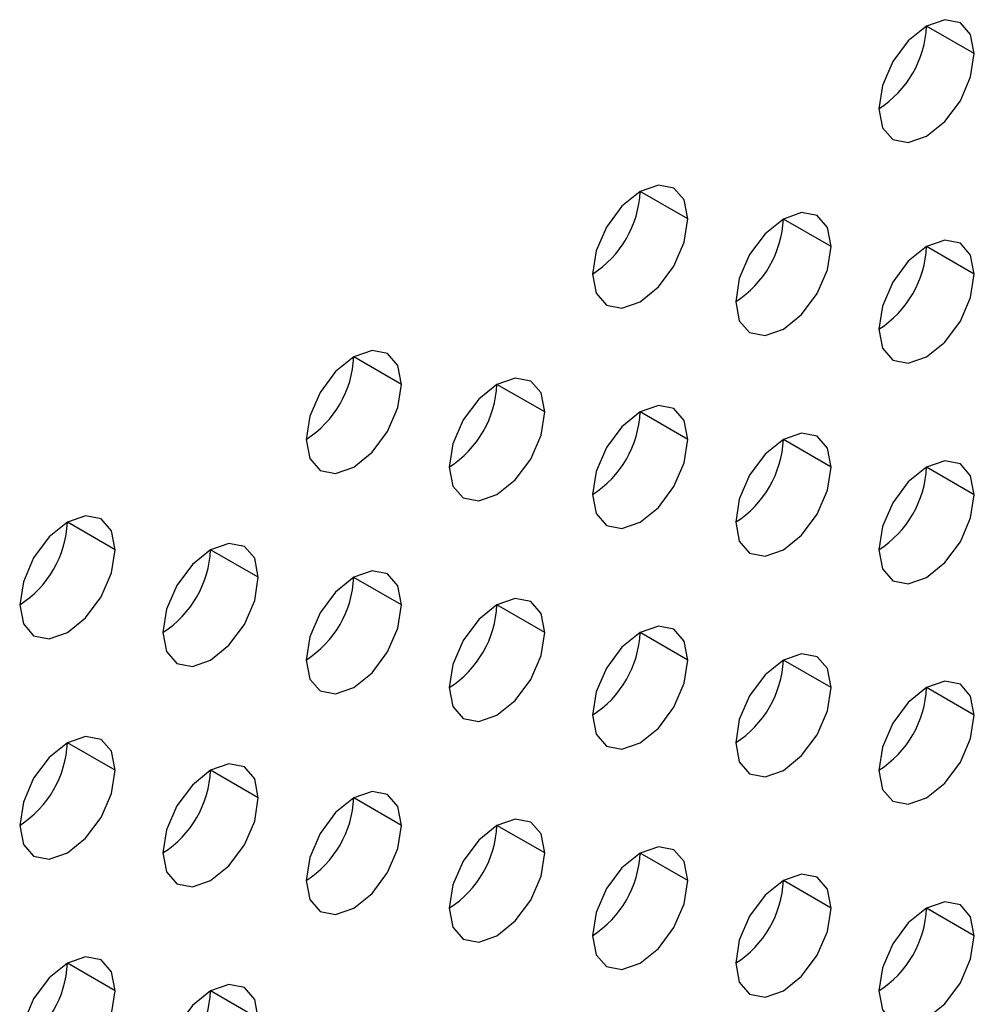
# Model space of a CAD drawing. Header units: millimetres. Extents: x 0 to 1118, y 0 to 864.
# Tile 263 of 304: x 988.8 to 991.16, y 683.47 to 685.9. Entities that reach past the tile are written whole.
import ezdxf

# ---------------------------------------------------------------- set-up
doc = ezdxf.new("R2010")
doc.units = ezdxf.units.MM

msp = doc.modelspace()

# ---------------------------------------------------------------- linework, layer by layer
at = {"color": 7, "linetype": 'Continuous', "lineweight": 25}
for p, q in [((991.1595, 685.8142), (991.0417, 685.8822)), ((990.4524, 685.406), (990.3346, 685.474)), ((990.806, 685.3379), (990.6881, 685.4059)), ((991.1595, 685.2698), (991.0417, 685.3378)), ((989.7453, 684.9978), (989.6275, 685.0658)), ((990.0989, 684.9297), (989.981, 684.9977)), ((990.4524, 684.8616), (990.3346, 684.9296)), ((990.806, 684.7935), (990.6881, 684.8616)), ((991.1595, 684.7254), (991.0417, 684.7935)), ((989.0382, 684.5896), (988.9203, 684.6576)), ((989.3917, 684.5215), (989.2739, 684.5895)), ((989.7453, 684.4534), (989.6275, 684.5214)), ((990.0989, 684.3853), (989.981, 684.4534)), ((990.4524, 684.3172), (990.3346, 684.3853)), ((990.806, 684.2492), (990.6881, 684.3172)), ((991.1595, 684.1811), (991.0417, 684.2491)), ((989.0382, 684.0452), (988.9203, 684.1132)), ((989.3917, 683.9771), (989.2739, 684.0451)), ((989.7453, 683.909), (989.6275, 683.9771)), ((990.0989, 683.841), (989.981, 683.909)), ((990.4524, 683.7729), (990.3346, 683.8409)), ((990.806, 683.7048), (990.6881, 683.7728)), ((991.1595, 683.6367), (991.0417, 683.7048)), ((989.0382, 683.5008), (988.9203, 683.5689)), ((989.3917, 683.4328), (989.2739, 683.5008))]:
    msp.add_line(p, q, dxfattribs=at)
at = {"color": 7, "linetype": 'Continuous', "lineweight": 25, "flags": 128}
for points in [[(991.1595, 685.8142), (991.1505, 685.8611), (991.125, 685.8905), (991.0868, 685.8979), (991.0417, 685.8822), (990.9966, 685.8458), (990.9583, 685.7943), (990.9328, 685.7354), (990.9238, 685.6781)], [(990.9238, 685.6781), (990.9328, 685.6312), (990.9583, 685.6018), (990.9966, 685.5944), (991.0417, 685.61), (991.0868, 685.6464), (991.125, 685.698), (991.1505, 685.7569), (991.1595, 685.8142)], [(990.4524, 685.406), (990.4434, 685.4529), (990.4179, 685.4823), (990.3797, 685.4897), (990.3346, 685.474), (990.2895, 685.4376), (990.2512, 685.386), (990.2257, 685.3271), (990.2167, 685.2699)], [(990.806, 685.3379), (990.797, 685.3848), (990.7714, 685.4142), (990.7332, 685.4216), (990.6881, 685.4059), (990.643, 685.3695), (990.6048, 685.318), (990.5792, 685.2591), (990.5703, 685.2018)], [(990.2167, 685.2699), (990.2257, 685.223), (990.2512, 685.1936), (990.2895, 685.1862), (990.3346, 685.2018), (990.3797, 685.2382), (990.4179, 685.2898), (990.4434, 685.3487), (990.4524, 685.406)], [(991.1595, 685.2698), (991.1505, 685.3167), (991.125, 685.3461), (991.0868, 685.3535), (991.0417, 685.3379), (990.9966, 685.3015), (990.9583, 685.2499), (990.9328, 685.191), (990.9238, 685.1337)], [(990.5703, 685.2018), (990.5792, 685.1549), (990.6048, 685.1255), (990.643, 685.1181), (990.6881, 685.1338), (990.7332, 685.1702), (990.7714, 685.2217), (990.797, 685.2806), (990.806, 685.3379)], [(990.9238, 685.1337), (990.9328, 685.0868), (990.9583, 685.0574), (990.9966, 685.05), (991.0417, 685.0657), (991.0868, 685.1021), (991.125, 685.1536), (991.1505, 685.2125), (991.1595, 685.2698)], [(989.7453, 684.9978), (989.7363, 685.0447), (989.7108, 685.0741), (989.6726, 685.0815), (989.6275, 685.0658), (989.5824, 685.0294), (989.5441, 684.9778), (989.5186, 684.9189), (989.5096, 684.8617)], [(990.0989, 684.9297), (990.0899, 684.9766), (990.0643, 685.006), (990.0261, 685.0134), (989.981, 684.9977), (989.9359, 684.9613), (989.8977, 684.9098), (989.8721, 684.8509), (989.8632, 684.7936)], [(989.5096, 684.8617), (989.5186, 684.8148), (989.5441, 684.7854), (989.5824, 684.778), (989.6275, 684.7936), (989.6726, 684.83), (989.7108, 684.8816), (989.7363, 684.9405), (989.7453, 684.9978)], [(990.4524, 684.8616), (990.4434, 684.9085), (990.4179, 684.9379), (990.3797, 684.9453), (990.3346, 684.9297), (990.2895, 684.8933), (990.2512, 684.8417), (990.2257, 684.7828), (990.2167, 684.7255)], [(989.8632, 684.7936), (989.8721, 684.7467), (989.8977, 684.7173), (989.9359, 684.7099), (989.981, 684.7256), (990.0261, 684.7619), (990.0643, 684.8135), (990.0899, 684.8724), (990.0989, 684.9297)], [(990.806, 684.7935), (990.797, 684.8404), (990.7714, 684.8698), (990.7332, 684.8773), (990.6881, 684.8616), (990.643, 684.8252), (990.6048, 684.7736), (990.5792, 684.7147), (990.5703, 684.6575)], [(990.2167, 684.7255), (990.2257, 684.6786), (990.2512, 684.6492), (990.2895, 684.6418), (990.3346, 684.6575), (990.3797, 684.6939), (990.4179, 684.7454), (990.4434, 684.8043), (990.4524, 684.8616)], [(990.5703, 684.6575), (990.5792, 684.6106), (990.6048, 684.5811), (990.643, 684.5737), (990.6881, 684.5894), (990.7332, 684.6258), (990.7714, 684.6774), (990.797, 684.7363), (990.806, 684.7935)], [(991.1595, 684.7254), (991.1505, 684.7723), (991.125, 684.8017), (991.0868, 684.8092), (991.0417, 684.7935), (990.9966, 684.7571), (990.9583, 684.7055), (990.9328, 684.6466), (990.9238, 684.5894)], [(990.9238, 684.5894), (990.9328, 684.5425), (990.9583, 684.5131), (990.9966, 684.5056), (991.0417, 684.5213), (991.0868, 684.5577), (991.125, 684.6093), (991.1505, 684.6682), (991.1595, 684.7254)], [(989.0382, 684.5896), (989.0292, 684.6365), (989.0037, 684.6659), (988.9654, 684.6733), (988.9203, 684.6576), (988.8752, 684.6212), (988.837, 684.5696), (988.8115, 684.5107), (988.8025, 684.4535)], [(989.3917, 684.5215), (989.3828, 684.5684), (989.3572, 684.5978), (989.319, 684.6052), (989.2739, 684.5895), (989.2288, 684.5531), (989.1906, 684.5016), (989.165, 684.4427), (989.156, 684.3854)], [(988.8025, 684.4535), (988.8115, 684.4066), (988.837, 684.3772), (988.8752, 684.3698), (988.9203, 684.3854), (988.9654, 684.4218), (989.0037, 684.4734), (989.0292, 684.5323), (989.0382, 684.5896)], [(989.7453, 684.4534), (989.7363, 684.5003), (989.7108, 684.5297), (989.6726, 684.5371), (989.6275, 684.5215), (989.5824, 684.4851), (989.5441, 684.4335), (989.5186, 684.3746), (989.5096, 684.3173)], [(989.156, 684.3854), (989.165, 684.3385), (989.1906, 684.3091), (989.2288, 684.3017), (989.2739, 684.3173), (989.319, 684.3537), (989.3572, 684.4053), (989.3828, 684.4642), (989.3917, 684.5215)], [(989.5096, 684.3173), (989.5186, 684.2704), (989.5441, 684.241), (989.5824, 684.2336), (989.6275, 684.2493), (989.6726, 684.2857), (989.7108, 684.3372), (989.7363, 684.3961), (989.7453, 684.4534)], [(990.0989, 684.3853), (990.0899, 684.4322), (990.0643, 684.4616), (990.0261, 684.469), (989.981, 684.4534), (989.9359, 684.417), (989.8977, 684.3654), (989.8721, 684.3065), (989.8632, 684.2492)], [(990.4524, 684.3172), (990.4434, 684.3641), (990.4179, 684.3935), (990.3797, 684.401), (990.3346, 684.3853), (990.2895, 684.3489), (990.2512, 684.2973), (990.2257, 684.2384), (990.2167, 684.1812)], [(989.8632, 684.2492), (989.8721, 684.2023), (989.8977, 684.1729), (989.9359, 684.1655), (989.981, 684.1812), (990.0261, 684.2176), (990.0643, 684.2692), (990.0899, 684.3281), (990.0989, 684.3853)], [(990.806, 684.2492), (990.797, 684.2961), (990.7714, 684.3255), (990.7332, 684.3329), (990.6881, 684.3172), (990.643, 684.2808), (990.6048, 684.2292), (990.5792, 684.1704), (990.5703, 684.1131)], [(990.2167, 684.1812), (990.2257, 684.1343), (990.2512, 684.1049), (990.2895, 684.0974), (990.3346, 684.1131), (990.3797, 684.1495), (990.4179, 684.2011), (990.4434, 684.26), (990.4524, 684.3172)], [(991.1595, 684.1811), (991.1505, 684.228), (991.125, 684.2574), (991.0868, 684.2648), (991.0417, 684.2491), (990.9966, 684.2127), (990.9583, 684.1612), (990.9328, 684.1023), (990.9238, 684.045)], [(990.5703, 684.1131), (990.5792, 684.0662), (990.6048, 684.0368), (990.643, 684.0294), (990.6881, 684.045), (990.7332, 684.0814), (990.7714, 684.133), (990.797, 684.1919), (990.806, 684.2492)], [(990.9238, 684.045), (990.9328, 683.9981), (990.9583, 683.9687), (990.9966, 683.9613), (991.0417, 683.977), (991.0868, 684.0134), (991.125, 684.0649), (991.1505, 684.1238), (991.1595, 684.1811)], [(989.0382, 684.0452), (989.0292, 684.0921), (989.0037, 684.1215), (988.9654, 684.1289), (988.9203, 684.1132), (988.8752, 684.0769), (988.837, 684.0253), (988.8115, 683.9664), (988.8025, 683.9091)], [(989.3917, 683.9771), (989.3828, 684.024), (989.3572, 684.0534), (989.319, 684.0608), (989.2739, 684.0452), (989.2288, 684.0088), (989.1906, 683.9572), (989.165, 683.8983), (989.156, 683.841)], [(988.8025, 683.9091), (988.8115, 683.8622), (988.837, 683.8328), (988.8752, 683.8254), (988.9203, 683.8411), (988.9654, 683.8775), (989.0037, 683.929), (989.0292, 683.9879), (989.0382, 684.0452)], [(989.7453, 683.909), (989.7363, 683.9559), (989.7108, 683.9853), (989.6726, 683.9928), (989.6275, 683.9771), (989.5824, 683.9407), (989.5441, 683.8891), (989.5186, 683.8302), (989.5096, 683.773)], [(989.156, 683.841), (989.165, 683.7941), (989.1906, 683.7647), (989.2288, 683.7573), (989.2739, 683.773), (989.319, 683.8094), (989.3572, 683.861), (989.3828, 683.9199), (989.3917, 683.9771)], [(990.0989, 683.841), (990.0899, 683.8879), (990.0643, 683.9173), (990.0261, 683.9247), (989.981, 683.909), (989.9359, 683.8726), (989.8977, 683.821), (989.8721, 683.7621), (989.8632, 683.7049)], [(989.5096, 683.773), (989.5186, 683.7261), (989.5441, 683.6967), (989.5824, 683.6892), (989.6275, 683.7049), (989.6726, 683.7413), (989.7108, 683.7929), (989.7363, 683.8518), (989.7453, 683.909)], [(990.4524, 683.7729), (990.4434, 683.8198), (990.4179, 683.8492), (990.3797, 683.8566), (990.3346, 683.8409), (990.2895, 683.8045), (990.2512, 683.753), (990.2257, 683.6941), (990.2167, 683.6368)], [(989.8632, 683.7049), (989.8721, 683.658), (989.8977, 683.6286), (989.9359, 683.6212), (989.981, 683.6368), (990.0261, 683.6732), (990.0643, 683.7248), (990.0899, 683.7837), (990.0989, 683.841)], [(990.2167, 683.6368), (990.2257, 683.5899), (990.2512, 683.5605), (990.2895, 683.5531), (990.3346, 683.5688), (990.3797, 683.6051), (990.4179, 683.6567), (990.4434, 683.7156), (990.4524, 683.7729)], [(990.806, 683.7048), (990.797, 683.7517), (990.7714, 683.7811), (990.7332, 683.7885), (990.6881, 683.7729), (990.643, 683.7365), (990.6048, 683.6849), (990.5792, 683.626), (990.5703, 683.5687)], [(991.1595, 683.6367), (991.1505, 683.6836), (991.125, 683.713), (991.0868, 683.7205), (991.0417, 683.7048), (990.9966, 683.6684), (990.9583, 683.6168), (990.9328, 683.5579), (990.9238, 683.5007)], [(990.5703, 683.5687), (990.5792, 683.5218), (990.6048, 683.4924), (990.643, 683.485), (990.6881, 683.5007), (990.7332, 683.5371), (990.7714, 683.5886), (990.797, 683.6475), (990.806, 683.7048)], [(990.9238, 683.5007), (990.9328, 683.4538), (990.9583, 683.4243), (990.9966, 683.4169), (991.0417, 683.4326), (991.0868, 683.469), (991.125, 683.5206), (991.1505, 683.5795), (991.1595, 683.6367)], [(989.0382, 683.5008), (989.0292, 683.5477), (989.0037, 683.5771), (988.9654, 683.5846), (988.9203, 683.5689), (988.8752, 683.5325), (988.837, 683.4809), (988.8115, 683.422), (988.8025, 683.3648)], [(989.3917, 683.4328), (989.3828, 683.4797), (989.3572, 683.5091), (989.319, 683.5165), (989.2739, 683.5008), (989.2288, 683.4644), (989.1906, 683.4128), (989.165, 683.3539), (989.156, 683.2967)], [(988.8025, 683.3648), (988.8115, 683.3179), (988.837, 683.2885), (988.8752, 683.281), (988.9203, 683.2967), (988.9654, 683.3331), (989.0037, 683.3847), (989.0292, 683.4436), (989.0382, 683.5008)]]:
    msp.add_lwpolyline(points, dxfattribs=at)
at = {"color": 7, "linetype": 'Continuous', "lineweight": 25}
for centre in [(990.7858, 685.8938), (990.0787, 685.4856), (990.4322, 685.4176), (990.7858, 685.3495), (989.3716, 685.0774), (989.7251, 685.0094), (990.0787, 684.9413), (990.4322, 684.8732), (990.7858, 684.8051), (988.6645, 684.6692), (989.018, 684.6012), (989.3716, 684.5331), (989.7251, 684.465), (990.0787, 684.3969), (990.4322, 684.3288), (990.7858, 684.2608), (988.6645, 684.1249), (989.018, 684.0568), (989.3716, 683.9887), (989.7251, 683.9206), (990.0787, 683.8526), (990.4322, 683.7845), (990.7858, 683.7164), (988.6645, 683.5805), (989.018, 683.5124)]:
    msp.add_arc(centre, 0.2561, 302.6055, 357.3945, dxfattribs=at)

doc.saveas('drawing.dxf')
